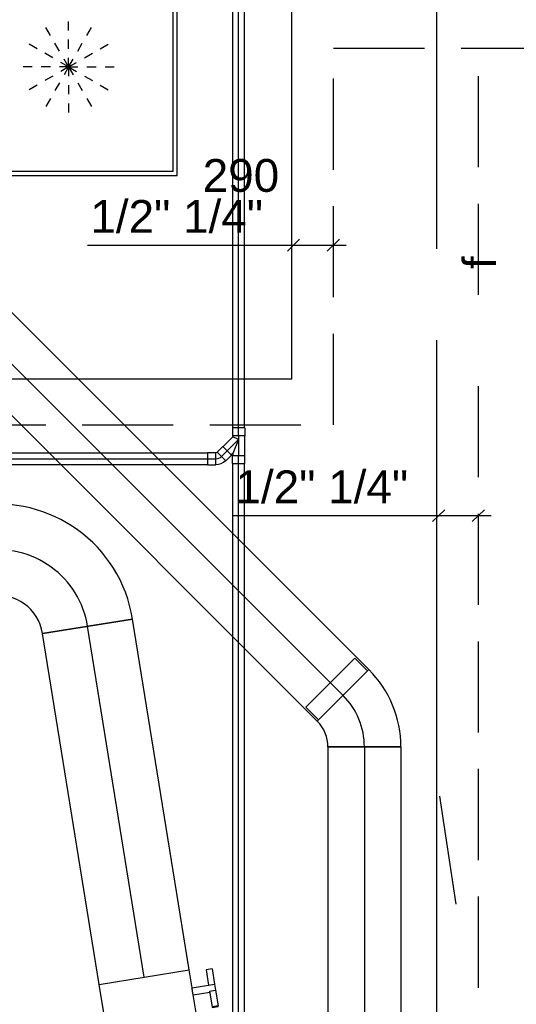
# Model space of a CAD drawing. Extents: x -156717 to 425753, y -51191 to 363295.
# Tile 420 of 502: x 219960 to 221322, y 118724 to 121425. Entities that reach past the tile are written whole.
import ezdxf
from ezdxf.enums import TextEntityAlignment as Align
from ezdxf.lldxf.tags import DXFTag

# ---------------------------------------------------------------- set-up
doc = ezdxf.new("R2010")
doc.units = 0
doc.header["$LTSCALE"] = 50
for name, pattern in [('2322140', [45, 40, -5]), ('2322203', [45, 5, -2, 5, -2, 5, -2, 5, -2, 5, -2, 5, -5]), ('STREEPJES', [0.1, 0.05, -0.05])]:
    doc.linetypes.add(name, pattern=pattern)
doc.layers.get('0').update_dxf_attribs({"linetype": 'CONTINUOUS'})
for name, color, linetype in [('57LB', 4, 'CONTINUOUS'), ('WL524---_D', 153, 'CONTINUOUS'), ('WL524---_HARTLIJN', 8, 'CONTINUOUS'), ('WL5448--', 4, 'CONTINUOUS'), ('WL570---_TOEVOER', 3, 'CONTINUOUS'), ('WL570---_TOEVOER_HL', 8, 'CONTINUOUS'), ('WL570---_TOEVOER_RST', 2, 'CONTINUOUS'), ('WL570---_TOEVOER_RST_HL', 1, 'CONTINUOUS'), ('WL5911--_D', 2, 'CONTINUOUS'), ('WM5448--', 1, 'CONTINUOUS'), ('WM570---_TOEVOER_PR', 1, 'CONTINUOUS'), ('WM570---_TOEVOER_RST_PR', 1, 'CONTINUOUS')]:
    doc.layers.add(name, color=color, linetype=linetype)
doc.styles.add('BURO-018', font='ARIAL.TTF', dxfattribs={"height": 63})
tags = doc.linetypes.add('CENTER2', pattern=[28.575, 19.05, -3.175, 3.175, -3.175]).pattern_tags.tags
tags[10:11] = [DXFTag(74, 4), DXFTag(75, 0), DXFTag(340, '0'), DXFTag(46, 1.0), DXFTag(50, 0.0), DXFTag(44, 0.0), DXFTag(45, 0.0)]
tags[8:9] = [DXFTag(74, 4), DXFTag(75, 0), DXFTag(340, '0'), DXFTag(46, 1.0), DXFTag(50, 0.0), DXFTag(44, 0.0), DXFTag(45, 0.0)]
tags[6:7] = [DXFTag(74, 4), DXFTag(75, 0), DXFTag(340, '0'), DXFTag(46, 1.0), DXFTag(50, 0.0), DXFTag(44, 0.0), DXFTag(45, 0.0)]
tags[4:5] = [DXFTag(74, 4), DXFTag(75, 0), DXFTag(340, '0'), DXFTag(46, 1.0), DXFTag(50, 0.0), DXFTag(44, 0.0), DXFTag(45, 0.0)]

# ---------------------------------------------------------------- blocks, each defined once
blk = doc.blocks.new('*U2469')
at = {"color": 0, "ltscale": 10}
for p, q in [((-118.75, 250, -2700), (-118.75, 303, -2700)), ((-118.75, 303, -2700), (118.75, 303, -2700)), ((118.75, 250, -2700), (118.75, 303, -2700)), ((-125, 250, -2700), (125, 250, -2700)), ((-118.75, 250, -2700), (118.75, 250, -2700)), ((-250, -125, -2700), (-250, 125, -2700))]:
    blk.add_line(p, q, dxfattribs=at)
for radius in [125, 375]:
    blk.add_arc((-250, 250, -2700), radius, 270, 360, dxfattribs=at)
at = {"layer": 'WL570---_TOEVOER_HL', "linetype": 'CENTER2'}
blk.add_arc((-250, 250, -2700), 250, 270, 0, dxfattribs=at)
at = {"layer": 'WM570---_TOEVOER_PR', "color": 1, "style": 'BURO-018'}
blk.add_attdef('POSNR', text='', height=90, dxfattribs=at).set_placement((0, 0), align=Align.MIDDLE)
blk = doc.blocks.new('*U2479')
at = {"color": 2, "ltscale": 10}
for p, q in [((-59.4, 125, -2700), (59.4, 125, -2700)), ((-59.4, -125, -2700), (-59.4, 125, -2700)), ((59.4, 125, -2700), (59.4, -125, -2700)), ((-59.4, -125, -2700), (-9.9, -125, -2700)), ((-9.9, -125, -2700), (-9.9, -170.8, -2700)), ((9.9, -125, -2700), (9.9, -187.5, -2700)), ((9.9, -125, -2700), (59.4, -125, -2700)), ((-52.4, -170.8, -2700), (-52.4, -187.5, -2700)), ((-50.4, -170.8, -2700), (-52.4, -170.8, -2700)), ((-52.4, -187.5, -2700), (-50.4, -187.5, -2700)), ((-7.3, -170.8, -2700), (-50.4, -170.8, -2700)), ((-50.4, -187.5, -2700), (-50.4, -170.8, -2700)), ((-7.3, -187.5, -2700), (-50.4, -187.5, -2700)), ((-7.3, -170.8, -2700), (-7.3, -187.5, -2700)), ((9.9, -187.5, -2700), (-7.3, -187.5, -2700)), ((52.4, -170.8, -2700), (9.9, -170.8, -2700)), ((52.4, -187.5, -2700), (9.9, -187.5, -2700)), ((52.4, -187.5, -2700), (52.4, -170.8, -2700))]:
    blk.add_line(p, q, dxfattribs=at)
blk.add_spline([(-9.8, -125, -2700), (-9.7, -125, -2700), (-9.4, -125, -2700), (-9.1, -124.9, -2700), (-8.6, -124.9, -2700), (-8.1, -124.9, -2700), (-7.5, -124.8, -2700), (-6.8, -124.8, -2700), (-6.1, -124.8, -2700), (-5.2, -124.7, -2700), (-4.4, -124.7, -2700), (-3.4, -124.7, -2700), (-2.5, -124.6, -2700), (-1.5, -124.6, -2700), (-0.5, -124.6, -2700), (0.5, -124.6, -2700), (1.5, -124.6, -2700), (2.5, -124.6, -2700), (3.4, -124.7, -2700), (4.4, -124.7, -2700), (5.2, -124.7, -2700), (6.1, -124.8, -2700), (6.8, -124.8, -2700), (7.5, -124.8, -2700), (8.1, -124.9, -2700), (8.6, -124.9, -2700), (9.1, -124.9, -2700), (9.4, -125, -2700), (9.7, -125, -2700), (9.8, -125, -2700), (9.9, -125, -2700)], degree=3, dxfattribs=at)
at = {"layer": 'WL570---_TOEVOER', "color": 1, "style": 'BURO-018'}
blk.add_attdef('I', text='', height=90, dxfattribs=at).set_placement((0, 0), align=Align.MIDDLE)
at = {"layer": 'WM570---_TOEVOER_PR', "color": 1, "style": 'BURO-018'}
blk.add_attdef('POSNR', text='', height=90, dxfattribs=at).set_placement((0, 0), align=Align.MIDDLE)
blk = doc.blocks.new('*U2480')
at = {"color": 0, "ltscale": 10}
for p, q in [((0, 125, -2700), (974.8, 125, -2700)), ((974.8, 125, -2700), (974.8, -125, -2700)), ((0, -125, -2700), (974.8, -125, -2700))]:
    blk.add_line(p, q, dxfattribs=at)
at = {"layer": 'WL570---_TOEVOER_HL', "linetype": 'CENTER2'}
blk.add_line((0, 0, -2700), (974.8, 0, -2700), dxfattribs=at)
at = {"layer": 'WM570---_TOEVOER_PR', "color": 1, "style": 'BURO-018'}
blk.add_attdef('POSNR', text='', height=90, dxfattribs=at).set_placement((0, 0), align=Align.MIDDLE)
blk = doc.blocks.new('*U2496')
at = {"color": 0, "ltscale": 10}
for p, q in [((0, 100, -2960), (2109.4, 100, -2960)), ((0, -100, -2960), (0, 100, -2960)), ((2109.4, 100, -2960), (2109.4, -100, -2960)), ((0, -100, -2960), (2109.4, -100, -2960))]:
    blk.add_line(p, q, dxfattribs=at)
at = {"layer": 'WL570---_TOEVOER_HL', "linetype": 'CENTER2'}
blk.add_line((0, 0, -2960), (2109.4, 0, -2960), dxfattribs=at)
at = {"layer": 'WM570---_TOEVOER_PR', "color": 1, "style": 'BURO-018'}
blk.add_attdef('POSNR', text='', height=90, dxfattribs=at).set_placement((0, 0), align=Align.MIDDLE)
blk = doc.blocks.new('*U2497')
at = {"color": 0, "ltscale": 10}
for p, q in [((-82.8, 95, -2960), (-132.3, 95, -2960)), ((-132.3, -95, -2960), (-132.3, 95, -2960)), ((-82.8, -100, -2960), (-82.8, 100, -2960)), ((-82.8, -95, -2960), (-82.8, 95, -2960)), ((129.3, 12.2, -2960), (-12.2, -129.3, -2960)), ((-82.8, -95, -2960), (-132.3, -95, -2960))]:
    blk.add_line(p, q, dxfattribs=at)
for radius in [299.9, 99.9]:
    blk.add_arc((-82.8, -199.9, -2960), radius, 45, 90, dxfattribs=at)
at = {"layer": 'WL570---_TOEVOER_HL', "linetype": 'CENTER2'}
blk.add_arc((-82.8, -199.9, -2960), 199.9, 45, 90, dxfattribs=at)
at = {"layer": 'WM570---_TOEVOER_PR', "color": 1, "style": 'BURO-018'}
blk.add_attdef('POSNR', text='', height=90, dxfattribs=at).set_placement((0, 0), align=Align.MIDDLE)
blk = doc.blocks.new('*U2524')
at = {"color": 0, "ltscale": 10}
for p, q in [((297.5, 297.5, -2782.5), (-297.5, 297.5, -2782.5)), ((-297.5, 297.5, -2782.5), (-297.5, -297.5, -2782.5)), ((297.5, -297.5, -2782.5), (297.5, 297.5, -2782.5)), ((286.5, 286.5, -2782.5), (-286.5, 286.5, -2782.5)), ((-286.5, -286.5, -2782.5), (-286.5, 286.5, -2782.5)), ((286.5, -286.5, -2782.5), (286.5, 286.5, -2782.5)), ((286.5, -286.5, -2782.5), (-286.5, -286.5, -2782.5)), ((-297.5, -297.5, -2782.5), (297.5, -297.5, -2782.5))]:
    blk.add_line(p, q, dxfattribs=at)
at = {"color": 8, "linetype": 'STREEPJES', "ltscale": 10}
for q in [(-62.5, 108.3, -2782.5), (0, 125, -2782.5), (62.5, 108.3, -2782.5), (-108.3, 62.5, -2782.5), (108.3, 62.5, -2782.5), (-125, 0, -2782.5), (-108.3, -62.5, -2782.5), (-62.5, -108.3, -2782.5), (0, -125, -2782.5), (62.5, -108.3, -2782.5), (108.3, -62.5, -2782.5), (125, 0, -2782.5)]:
    blk.add_line((0, 0, -2782.5), q, dxfattribs=at)
at = {"layer": 'WL570---_TOEVOER_RST_HL', "linetype": 'CENTER2'}
blk.add_circle((0, 0, -2782.5), 0.075, dxfattribs=at)
at = {"layer": 'WL570---_TOEVOER_RST', "color": 1, "style": 'BURO-018'}
for tag in ['MC', 'Q']:
    blk.add_attdef(tag, text='', height=90, dxfattribs=at).set_placement((0, 0), align=Align.MIDDLE)
at = {"layer": 'WM570---_TOEVOER_RST_PR', "color": 1, "style": 'BURO-018'}
blk.add_attdef('POSNR', text='', height=90, dxfattribs=at).set_placement((0, 0), align=Align.MIDDLE)
blk = doc.blocks.new('*U2543')
at = {"color": 0, "ltscale": 10}
for p, q in [((0, 100, -2960), (1875.2, 100, -2960)), ((0, -100, -2960), (0, 100, -2960)), ((1875.2, 100, -2960), (1875.2, -100, -2960)), ((0, -100, -2960), (1875.2, -100, -2960))]:
    blk.add_line(p, q, dxfattribs=at)
at = {"layer": 'WL570---_TOEVOER_HL', "linetype": 'CENTER2'}
blk.add_line((0, 0, -2960), (1875.2, 0, -2960), dxfattribs=at)
at = {"layer": 'WM570---_TOEVOER_PR', "color": 1, "style": 'BURO-018'}
blk.add_attdef('POSNR', text='', height=90, dxfattribs=at).set_placement((0, 0), align=Align.MIDDLE)
blk = doc.blocks.new('*U2563')
at = {"color": 0, "ltscale": 10}
for p, q in [((-32, 16.8, -2800), (-10, 16.8, -2800)), ((-32, 16.8, -2800), (-32, -16.8, -2800)), ((-10, 16.8, -2800), (-9.2, 16, -2800)), ((-10, 16.8, -2800), (-10, -16.8, -2800)), ((-9.2, 16, -2800), (43.2, 16, -2800)), ((44, 16.8, -2800), (43.2, 16, -2800)), ((66, 16.8, -2800), (44, 16.8, -2800)), ((44, -16.8, -2800), (44, 16.8, -2800)), ((66, -16.8, -2800), (66, 16.8, -2800)), ((-32, -16.8, -2800), (-10, -16.8, -2800)), ((-10, -16.8, -2800), (-9.2, -16, -2800)), ((-9.2, -16, -2800), (-6.6, -16, -2800)), ((0, 0, -2800), (-6.6, -16, -2800)), ((-6.6, -16, -2800), (19.2, -41.9, -2800)), ((0, 0, -2800), (38.6, -16, -2800)), ((19.2, -43, -2800), (43, -19.2, -2800)), ((38.6, -16, -2800), (43.2, -16, -2800)), ((38.6, -16, -2800), (41.9, -19.2, -2800)), ((43, -19.2, -2800), (41.9, -19.2, -2800)), ((58.5, -34.8, -2800), (43, -19.2, -2800)), ((44, -16.8, -2800), (43.2, -16, -2800)), ((66, -16.8, -2800), (44, -16.8, -2800)), ((19.2, -43, -2800), (19.2, -41.9, -2800)), ((34.8, -58.5, -2800), (19.2, -43, -2800)), ((34.8, -58.5, -2800), (58.5, -34.8, -2800))]:
    blk.add_line(p, q, dxfattribs=at)
at = {"layer": 'WL524---_HARTLIJN', "linetype": 'CENTER2'}
for p, q in [((-10, 0, -2800), (44, 0, -2800)), ((0, 0, -2800), (31.1, -31.1, -2800))]:
    blk.add_line(p, q, dxfattribs=at)
at = {"layer": 'WL524---_D', "color": 1, "style": 'BURO-018'}
blk.add_attdef('POSNR', text='', height=90, dxfattribs=at).set_placement((0, 0), align=Align.MIDDLE)
blk = doc.blocks.new('*U2564')
at = {"color": 0, "ltscale": 10}
for p, q in [((-4.8, -19, -2800), (19, 4.8, -2800)), ((19, 4.8, -2800), (17.8, 4.8, -2800)), ((34.5, -10.7, -2800), (19, 4.8, -2800)), ((-9, -16.1, -2800), (-4.8, -17.8, -2800)), ((-4.8, -19, -2800), (-4.8, -17.8, -2800)), ((10.7, -34.5, -2800), (-4.8, -19, -2800)), ((10.7, -34.5, -2800), (34.5, -10.7, -2800))]:
    blk.add_line(p, q, dxfattribs=at)
blk.add_arc((-9.2, -22.2, -2800), 38.2, 45, 89.7001, dxfattribs=at)
at = {"layer": 'WL524---_HARTLIJN', "linetype": 'CENTER2'}
blk.add_line((-31, 0, -2800), (-9.2, 0, -2800), dxfattribs=at)
blk.add_arc((-9.2, -22.2, -2800), 22.2, 45, 90, dxfattribs=at)
at = {"layer": 'WL524---_D', "color": 1, "style": 'BURO-018'}
blk.add_attdef('POSNR', text='', height=90, dxfattribs=at).set_placement((0, 0), align=Align.MIDDLE)
blk = doc.blocks.new('*U2565')
at = {"color": 0, "ltscale": 10}
for p, q in [((0, 16, -2800), (6474.2, 16, -2800)), ((0, -16, -2800), (6474.2, -16, -2800))]:
    blk.add_line(p, q, dxfattribs=at)
at = {"layer": 'WL524---_HARTLIJN', "linetype": 'CENTER2'}
blk.add_line((0, 0, -2800), (6496.2, 0, -2800), dxfattribs=at)
at = {"layer": 'WL524---_D', "color": 1, "style": 'BURO-018'}
blk.add_attdef('POSNR', text='', height=90, dxfattribs=at).set_placement((0, 0), align=Align.MIDDLE)
blk = doc.blocks.new('*U2566')
at = {"color": 0, "ltscale": 10}
for p, q in [((22, 16, -2800), (1482.5, 16, -2800)), ((1482.5, 16, -2800), (1482.5, -16, -2800)), ((22, -16, -2800), (1482.5, -16, -2800))]:
    blk.add_line(p, q, dxfattribs=at)
at = {"layer": 'WL524---_HARTLIJN', "linetype": 'CENTER2'}
blk.add_line((0, 0, -2800), (1482.5, 0, -2800), dxfattribs=at)
at = {"layer": 'WL524---_D', "color": 1, "style": 'BURO-018'}
blk.add_attdef('POSNR', text='', height=90, dxfattribs=at).set_placement((0, 0), align=Align.MIDDLE)
blk = doc.blocks.new('*U2567')
at = {"color": 0, "ltscale": 10}
for p, q in [((0, 16, -2800), (1306.4, 16, -2800)), ((0, -16, -2800), (0, 16, -2800)), ((0, -16, -2800), (1306.4, -16, -2800))]:
    blk.add_line(p, q, dxfattribs=at)
at = {"layer": 'WL524---_HARTLIJN', "linetype": 'CENTER2'}
blk.add_line((0, 0, -2800), (1328.4, 0, -2800), dxfattribs=at)
at = {"layer": 'WL524---_D', "color": 1, "style": 'BURO-018'}
blk.add_attdef('POSNR', text='', height=90, dxfattribs=at).set_placement((0, 0), align=Align.MIDDLE)
blk = doc.blocks.new('2322203-3')
at = {"layer": 'WM5448--', "color": 0, "style": 'BURO-018'}
blk.add_text('f', height=90, rotation=90, dxfattribs=at).set_placement((221218.6, 120758.4, 2700), align=Align.MIDDLE)

msp = doc.modelspace()

# ---------------------------------------------------------------- linework, layer by layer
at = {"layer": '57LB', "color": 8, "linetype": 'Continuous'}
msp.add_line((221111.36783, 119295.68779), (221156.28098, 118999.06883), dxfattribs=at)
at = {"layer": 'WL5448--', "linetype": '2322140'}
for p, q in [((220706.6059, 120439.83256, 2700), (220706.6059, 121453.32912, 2700)), ((221104.54338, 114046.30633, 2700), (221104.54338, 121453.32912, 2700)), ((219087.47741, 120439.83256, 2700), (220706.6059, 120439.83256, 2700))]:
    msp.add_line(p, q, dxfattribs=at)
at = {"layer": 'WL5448--', "linetype": '2322203'}
for p, q in [((220820.62341, 120313.39539, 2700), (220820.62341, 121346.86436, 2700)), ((220820.62341, 121346.86436, 2700), (222131.54092, 121346.86436, 2700)), ((221218.5609, 113919.86916, 2700), (221218.5609, 121346.86436, 2700)), ((219081.47662, 120313.39539, 2700), (220820.62341, 120313.39539, 2700))]:
    msp.add_line(p, q, dxfattribs=at)
at = {"layer": 'WL5448--', "color": 1}
for p, q in [((220694.42573, 120789.78174), (220727.92875, 120822.47704)), ((220803.55785, 120789.78174), (220837.06087, 120822.47704)), ((220146.08843, 120806.28669), (220855.14219, 120806.28669)), ((221092.33151, 120048.15579), (221125.83454, 120080.85109)), ((221201.46363, 120048.15579), (221234.96666, 120080.85109)), ((220543.99421, 120064.66075), (221253.04797, 120064.66075))]:
    msp.add_line(p, q, dxfattribs=at)

# ---------------------------------------------------------------- block references
at = {"layer": 'WL524---_D'}
for name, p, rotation in [('*U2566', (220560.35218, 120283.7944, 2800), 90), ('*U2563', (220560.35218, 120273.7944, 2800), 270), ('*U2564', (220507.31917, 120220.76139, 2800), 225), ('*U2565', (220560.35218, 113733.59934, 2800), 90)]:
    msp.add_blockref(name, p, dxfattribs=dict(at, rotation=rotation))
msp.add_blockref('*U2567', (219168.89322, 120220.76139, 2800), dxfattribs=at)
at = {"layer": 'WL570---_TOEVOER'}
for name, p, rotation in [('*U2496', (219355.43413, 121063.10058, 2960), 315), ('*U2469', (220106.49735, 120007.92328, 2700), 99.16860427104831), ('*U2480', (220301.65819, 118798.76612, 2700), 99.16860427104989), ('*U2497', (220905.53767, 119512.99704, 2960), 315), ('*U2543', (220905.53767, 119430.19704, 2960), 270), ('*U2479', (220311.11503, 118740.17439, 2700), 99.16860427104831)]:
    msp.add_blockref(name, p, dxfattribs=dict(at, rotation=rotation))
at = {"layer": 'WL570---_TOEVOER_RST'}
ref = msp.add_blockref('*U2524', (220094.39692, 121295.11949, 2782.5), dxfattribs=at)
ref.add_attrib('Q', '290', dxfattribs={"color": 1, "height": 90, "style": 'BURO-018'}).set_placement((220566.89692, 120997.61949), align=Align.MIDDLE)
ref.add_attrib('MC', 'W', dxfattribs={"color": 1, "height": 90, "style": 'BURO-018'}).set_placement((220566.89692, 121493.00949), align=Align.MIDDLE)
at = {"layer": 'WM5448--'}
msp.add_blockref('2322203-3', (0, 0), dxfattribs=at)

# ---------------------------------------------------------------- texts
at = {"layer": 'WL5911--_D', "style": 'BURO-018'}
for p in [(220153.89847, 120840.2473), (220551.80426, 120098.62135)]:
    msp.add_text('1/2" 1/4"', height=90, dxfattribs=at).set_placement(p)

doc.saveas('drawing.dxf')
